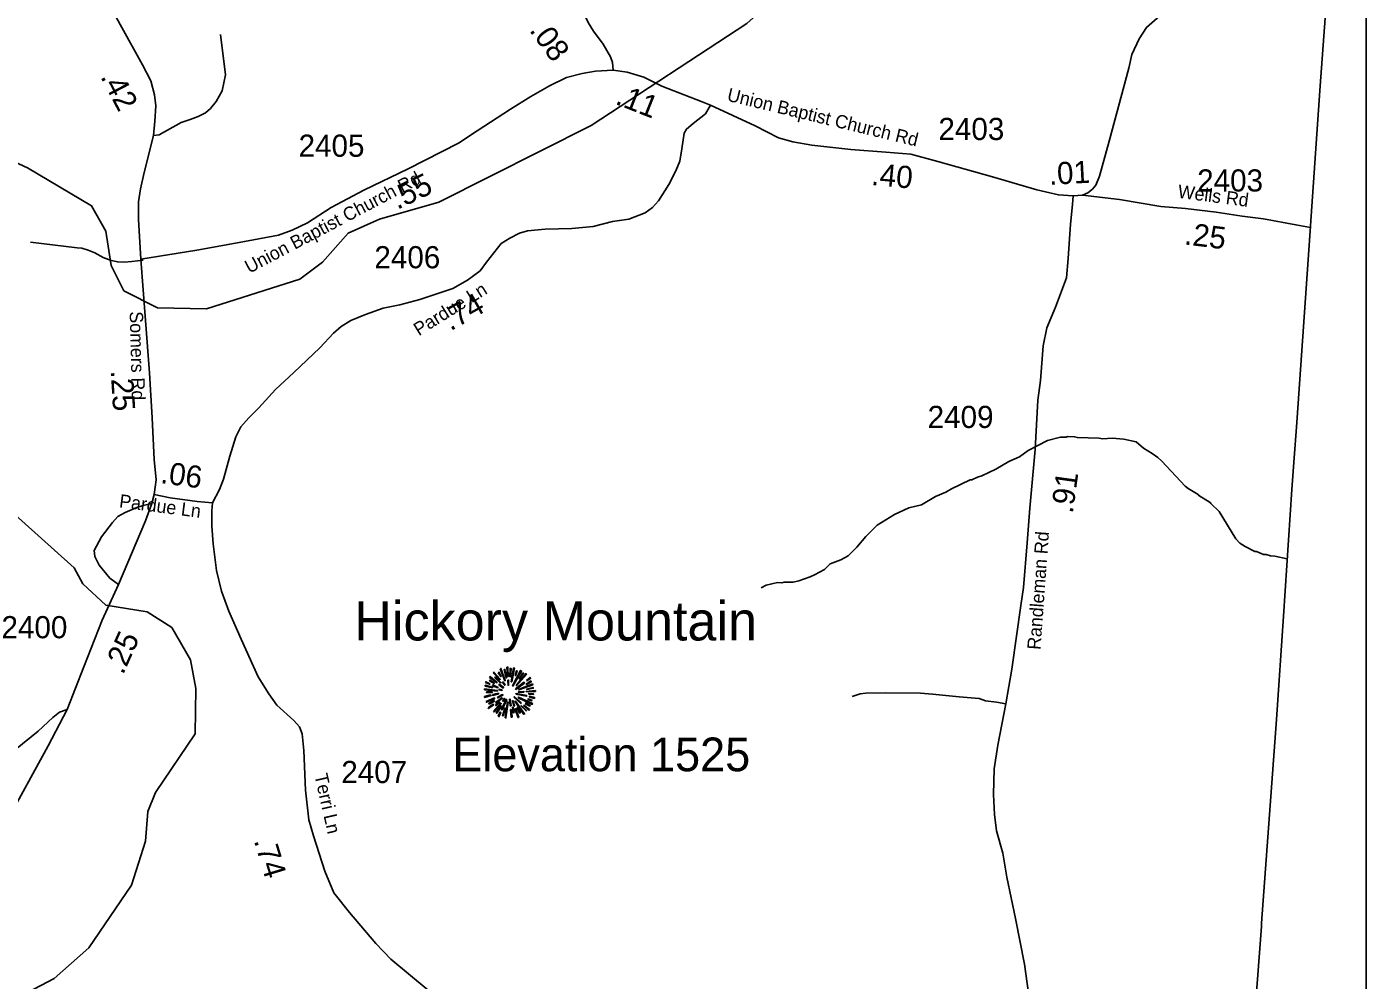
# Model space of a CAD drawing. Extents: x 1248089 to 1457196, y 820910 to 988753.
# Drawn here: x 1437866 to 1445423, y 863576 to 868954 of the extents above; entities that cross this region are included whole.
import ezdxf

# ---------------------------------------------------------------- set-up
doc = ezdxf.new("R2010")
doc.units = 0
for name, color, linetype in [('Exist Boundary Political CountyLine', 7, 'Continuous'), ('Exist Geographical Mountain Summit CELL', 7, 'Continuous'), ('Exist Geographical Mountain Summit Elevation Number Label', 7, 'Continuous'), ('Exist Geographical Mountain Summit Label', 7, 'Continuous'), ('Exist Hydrographic Creek Single Shore', 7, 'Continuous'), ('Exist Hydrographic Misc Water Feature', 7, 'Continuous'), ('Exist Road Non-System Type 51', 7, 'Continuous'), ('Exist Road Secondary Type 41 Attributed', 7, 'Continuous'), ('Exist Road Secondary Type 51 Attributed', 7, 'Continuous'), ('Exist Road Secondary Type 51 Label', 7, 'Continuous'), ('Map Preparation Inset Cut Line', 7, 'Continuous'), ('Prop GRAU CAT1 Cell', 7, 'Continuous'), ('Prop Lane Lines', 7, 'Continuous')]:
    doc.layers.add(name, color=color, linetype=linetype)

msp = doc.modelspace()

# ---------------------------------------------------------------- linework, layer by layer
at = {"layer": 'Exist Boundary Political CountyLine'}
msp.add_lwpolyline([(1444496.9, 858852.5), (1444539.9, 859695.5), (1444560.9, 860070.8), (1444570.9, 860197), (1444589.9, 860449.3), (1444601.9, 860629.3), (1444624.9, 860976.3), (1444645.9, 861292.2), (1444751.9, 862786.3), (1444754.9, 862817.3), (1444777.9, 863160.8), (1444831.9, 863879.1), (1444832.9, 863896.6), (1444916.9, 865047.1), (1444955.9, 865629.5), (1445003.9, 866342.9), (1445016.9, 866522.9), (1445028.9, 866695.9), (1445108.9, 867830), (1445110.9, 867859.9), (1445163.9, 868620.3), (1445223.9, 869436.6)], dxfattribs=at)
at = {"layer": 'Exist Geographical Mountain Summit CELL'}
for points in [[(1440477.2, 865283.9), (1440516.8, 865253.3), (1440519, 865255.5), (1440480.8, 865288.3)], [(1440497.5, 865308.6), (1440533.5, 865271.2), (1440536.8, 865273.7), (1440501.6, 865313.3)], [(1440505.5, 865280.9), (1440538.2, 865251.9), (1440540.4, 865254.1), (1440508.4, 865286.1)], [(1440525.1, 865310.1), (1440540.7, 865288.3), (1440542.6, 865289.7), (1440529.2, 865314.1)], [(1440536, 865331.9), (1440562.2, 865265), (1440565.1, 865266), (1440541.1, 865334.4)], [(1440569.9, 865279.9), (1440572.4, 865280.6), (1440563.3, 865328.6), (1440559, 865327.5)], [(1440574.6, 865341.3), (1440578.6, 865289.3), (1440581.8, 865289.7), (1440580.4, 865342.4)], [(1440590.6, 865287.2), (1440594.5, 865287.2), (1440598.2, 865334.4), (1440592.7, 865334.4)], [(1440602.6, 865258.8), (1440617.5, 865335.8), (1440612, 865337.6), (1440599.3, 865259.5)], [(1440605.8, 865237), (1440608.7, 865235.2), (1440657.4, 865319.8), (1440652, 865323.5)], [(1440620.3, 865294), (1440623.6, 865292.9), (1440633.1, 865319.8), (1440628.4, 865321.6)], [(1440626.9, 865238.4), (1440629.1, 865236.3), (1440684.7, 865300.6), (1440680.7, 865305.3)], [(1440664.3, 865310.1), (1440643.3, 865276.6), (1440646.2, 865275.5), (1440668.7, 865306.8)], [(1440684.7, 865266.4), (1440686.5, 865263.9), (1440709.4, 865280.2), (1440705.7, 865283.9)], [(1440448.8, 865213.7), (1440520.8, 865206.8), (1440521.1, 865209.7), (1440448.8, 865218.8)], [(1440451.4, 865234.8), (1440492.8, 865225.3), (1440493.9, 865228.6), (1440452.5, 865239.5)], [(1440454.3, 865254.1), (1440476.8, 865245.4), (1440477.9, 865248.3), (1440455.8, 865259.2)], [(1440460.9, 865196.3), (1440490.6, 865197.8), (1440490.6, 865201.4), (1440459.8, 865201.4)], [(1440476.1, 865265), (1440501.9, 865248.6), (1440504.1, 865251.2), (1440479, 865269)], [(1440492.8, 865237), (1440523.3, 865225), (1440524.4, 865227.1), (1440495, 865241)], [(1440529.2, 865242.4), (1440554.2, 865223.5), (1440556.4, 865226.4), (1440531.7, 865245.7)], [(1440529.5, 865212.7), (1440546.6, 865210.4), (1440547, 865212.7), (1440530.3, 865217)], [(1440548.8, 865255.5), (1440562.6, 865239.1), (1440564.7, 865241.3), (1440552, 865258.5)], [(1440580, 865267.9), (1440581.4, 865238.8), (1440584, 865239.1), (1440584, 865268.2)], [(1440623.6, 865218.5), (1440625.4, 865215.9), (1440674.1, 865251.9), (1440670.9, 865256.3)], [(1440639.7, 865202.9), (1440639.7, 865200), (1440669.8, 865200), (1440670.5, 865205)], [(1440640.7, 865215.6), (1440641.8, 865213.3), (1440719.9, 865242), (1440718.1, 865246.8)], [(1440682.9, 865201.8), (1440735.2, 865205), (1440735.5, 865209.7), (1440683.3, 865205)], [(1440684.7, 865243.6), (1440712.3, 865258.5), (1440709.4, 865263.5), (1440683.3, 865246.1)], [(1440686.5, 865215.6), (1440723.2, 865222.1), (1440721.8, 865227.5), (1440685.1, 865217.8)], [(1440447.4, 865176), (1440448.8, 865170.8), (1440484.8, 865181.4), (1440482.6, 865184.7)], [(1440457.2, 865148.3), (1440459.8, 865143.6), (1440505.2, 865163.6), (1440503.7, 865168.3)], [(1440468.5, 865111.6), (1440471.3, 865107.6), (1440499.7, 865128.7), (1440497.1, 865132)], [(1440474.7, 865132.4), (1440503.7, 865149.1), (1440501.6, 865152.7), (1440472.5, 865137.4)], [(1440493.2, 865187.3), (1440494.2, 865182.5), (1440527.4, 865190.9), (1440526.6, 865194.5)], [(1440499.4, 865092), (1440502.3, 865089.5), (1440543, 865137.1), (1440540.1, 865139.2)], [(1440514.7, 865123.3), (1440533.9, 865141.4), (1440530.6, 865143.6), (1440510.2, 865126.5)], [(1440510.9, 865141.8), (1440513.9, 865138.1), (1440548.4, 865166.5), (1440546.6, 865169)], [(1440539.3, 865123.3), (1440514.3, 865084), (1440517.5, 865081.5), (1440543.3, 865121.1)], [(1440520.8, 865173), (1440523, 865168.3), (1440551.7, 865183.5), (1440550.6, 865186.9)], [(1440542.6, 865101.8), (1440547, 865100), (1440573.5, 865158.5), (1440571, 865159.3)], [(1440549.5, 865151.2), (1440552.8, 865148.3), (1440562.9, 865164.7), (1440561.1, 865166.1)], [(1440564, 865056.4), (1440568.7, 865055.3), (1440581.4, 865144.6), (1440578.2, 865145.4)], [(1440589.5, 865160.3), (1440593.4, 865123.3), (1440597.9, 865123.6), (1440592.7, 865161.1)], [(1440605.5, 865151.6), (1440614.2, 865121.8), (1440618.2, 865123.6), (1440607.6, 865152.7)], [(1440613.9, 865172), (1440652.4, 865136.7), (1440654.9, 865141), (1440615.7, 865174.2)], [(1440620, 865149.4), (1440670.5, 865074.6), (1440674.1, 865077.4), (1440622.5, 865150.5)], [(1440625, 865189.1), (1440685.8, 865177.1), (1440686.9, 865181.4), (1440626.2, 865192.7)], [(1440638.9, 865169.4), (1440717, 865131.2), (1440718.8, 865136.7), (1440640.4, 865172.3)], [(1440652.4, 865123.6), (1440682.5, 865094.5), (1440685.8, 865097.1), (1440654.6, 865126.1)], [(1440669.1, 865124.3), (1440699.6, 865098.5), (1440702.8, 865102.2), (1440670.9, 865126.9)], [(1440678.2, 865135.3), (1440703.2, 865122.2), (1440705.7, 865125.8), (1440680.4, 865139.2)], [(1440692.3, 865159.3), (1440713.4, 865151.2), (1440715.2, 865155.6), (1440693.8, 865162.5)], [(1440697.8, 865189.8), (1440724.3, 865187.5), (1440724.3, 865191.9), (1440698.2, 865193)], [(1440701.8, 865172.6), (1440730.1, 865165.4), (1440730.8, 865170.8), (1440702.8, 865177.1)], [(1440524.4, 865064.7), (1440529.2, 865061.9), (1440540.1, 865086.5), (1440536.8, 865088.7)], [(1440554.2, 865066.6), (1440566.2, 865109.4), (1440562.6, 865109.8), (1440549.8, 865067.6)], [(1440595.7, 865101.8), (1440599.3, 865059.3), (1440603.3, 865060.3), (1440600, 865101.8)], [(1440615.3, 865085.1), (1440609.8, 865114.9), (1440606.5, 865114.9), (1440611, 865084)], [(1440620, 865106.6), (1440637.5, 865056.7), (1440641.8, 865058.5), (1440622.9, 865107.3)], [(1440630.5, 865112.3), (1440646.5, 865082.9), (1440650.6, 865085.1), (1440634.2, 865113.8)]]:
    msp.add_lwpolyline(points, close=True, dxfattribs=at)
at = {"layer": 'Exist Hydrographic Creek Single Shore'}
msp.add_lwpolyline([(1437550.7, 863447.4), (1437868.8, 863506.6), (1438020.8, 863585.6), (1438215.8, 863758.9), (1438456.8, 864111.9), (1438535.8, 864359.8), (1438547.8, 864527.1), (1438591.8, 864634.4), (1438814.8, 864964.7), (1438819.8, 865220.8), (1438789.8, 865382.2), (1438684.8, 865564.9), (1438544.8, 865653.1), (1438311.8, 865690.6), (1438180.8, 865811.4), (1438132.8, 865901), (1437558.7, 866414.9)], dxfattribs=at)
at = {"layer": 'Exist Hydrographic Misc Water Feature'}
for points in [[(1438603.8, 867368.9), (1438878.8, 867363.2), (1439406.8, 867529.9), (1439533.8, 867625.9), (1439678.8, 867790.3), (1439855.8, 867868.9), (1440190.8, 867963.8), (1441049.9, 868396.3), (1441927.8, 868972.8), (1442352.9, 869354.9), (1442546.8, 869485.5), (1442890.8, 869577.2), (1443143.8, 869723)], [(1438603.8, 867368.9), (1438413.8, 867464.6), (1438340.8, 867607.3), (1438311.8, 867801.4), (1438230.8, 867944.3), (1437868.8, 868158.4), (1437372.8, 868385), (1436959.8, 868610.1), (1436752.8, 868679.9), (1436227.8, 868700.3), (1436093.7, 868660.3), (1435914.7, 868473.5), (1435564.7, 868470.7), (1435345.7, 868356.9)], [(1442009.9, 865788.8), (1442036.7, 865803.6), (1442101, 865818.2), (1442124.9, 865817.7), (1442139, 865821.3), (1442188.9, 865820.2), (1442221.1, 865827.6), (1442285.5, 865850.2), (1442309.8, 865861.5), (1442366.4, 865892.3), (1442399.1, 865923.6), (1442459.5, 865946.2), (1442500.8, 865970.4), (1442549, 866018.3), (1442600.4, 866079.2), (1442663.6, 866141.7), (1442760.9, 866203.6), (1442841.7, 866239.9), (1442914, 866256.3), (1442993.5, 866303.5), (1443051.5, 866329.2), (1443083.9, 866348.4), (1443189, 866398.2), (1443197, 866398), (1443229.3, 866413.2), (1443253.4, 866420.7), (1443334.1, 866459), (1443407, 866501.3), (1443467.6, 866528), (1443516.3, 866562.9), (1443625.5, 866620.4), (1443697.9, 866638.9), (1443729.9, 866638.2), (1443738, 866642), (1443777.9, 866641.1), (1443793.9, 866636.7), (1443913.7, 866634.1), (1443937.6, 866629.6), (1443990.4, 866633.5), (1444055.1, 866628.5), (1444125.2, 866613.4), (1444166.3, 866576.5), (1444215.8, 866547.4), (1444247.2, 866524.7), (1444270.8, 866504.2), (1444401.7, 866363.3), (1444419.4, 866348.8), (1444475.4, 866314.7), (1444478.5, 866309.6), (1444543.2, 866269.7), (1444545.5, 866264.1), (1444592.5, 866219), (1444687.2, 866065), (1444710.7, 866040.3), (1444740.3, 866021.7), (1444795.6, 865994.5), (1444803.6, 865994.3), (1444843.2, 865977.5), (1444859.2, 865977.1), (1444883.1, 865968.6), (1444907, 865968.1), (1444977.6, 865951.9)]]:
    msp.add_lwpolyline(points, dxfattribs=at)
at = {"layer": 'Exist Road Non-System Type 51'}
for points in [[(1438580, 868340.5), (1438611.6, 868345.4), (1438736.1, 868414.2), (1438787.6, 868431.4), (1438832.7, 868448.5), (1438873.5, 868467.9), (1438901.4, 868493.7), (1438933.6, 868532.4), (1438968, 868592.5), (1438987.3, 868682.8), (1438959.4, 868910.5)], [(1437886.7, 867739), (1438150.3, 867707.9), (1438176.2, 867705.4), (1438212, 867694.7), (1438249.7, 867677.9), (1438297.2, 867652.9), (1438340.9, 867636), (1438378.8, 867627.2), (1438414.8, 867626.5), (1438458.9, 867629.8), (1438523, 867636.6)], [(1438382.5, 865807.7), (1438333.8, 865844.3), (1438274.5, 865917), (1438249.6, 865966.7), (1438245.8, 865999.3), (1438287.9, 866075.8), (1438349.1, 866158.2), (1438379.7, 866190.7), (1438419.8, 866213.7), (1438486.8, 866242.4), (1438523.1, 866253.9), (1438571.3, 866264.2)], [(1442522.7, 865176.7), (1442568.3, 865191.9), (1442600.4, 865195.2), (1442708.4, 865196.9), (1442907.6, 865195.2), (1442976.8, 865188.5), (1443127, 865175), (1443238.4, 865164.8), (1443275.6, 865151.3), (1443336.3, 865144.6), (1443389.4, 865134.3)]]:
    msp.add_lwpolyline(points, dxfattribs=at)
at = {"layer": 'Exist Road Secondary Type 41 Attributed'}
for points in [[(1441174.3, 868709.9), (1441171.1, 868751.6), (1441159.9, 868783.6), (1441118.3, 868855.7), (1441063.8, 868929.4), (1441033.4, 868979), (1441015.8, 869014.2), (1441007.8, 869054.3), (1441005.7, 869078.2)], [(1438912.8, 866268.3), (1438910.3, 866224.1), (1438908.7, 866136), (1438916.7, 866036.7), (1438935.9, 865886.2), (1438964.7, 865770.8), (1439006.3, 865657.1), (1439075.1, 865498.6), (1439170.8, 865286.5), (1439231.6, 865190.5), (1439276.4, 865128), (1439372.4, 865039.9), (1439404, 865005.8), (1439420, 864965.8), (1439428, 864871.3), (1439437.6, 864647), (1439456.8, 864480.5), (1439484.1, 864390), (1439546.5, 864189.8), (1439597.7, 864068), (1439685.6, 863956.6), (1439834.4, 863782), (1439918.9, 863694.5), (1440130.1, 863520)]]:
    msp.add_lwpolyline(points, dxfattribs=at)
at = {"layer": 'Exist Road Secondary Type 51 Attributed'}
msp.add_line((1443822.7, 868003.3), (1443770.5, 868000.6), dxfattribs=at)
for points in [[(1445279.7, 870267.1), (1445175, 870159.7), (1445121.4, 870079.8), (1445004.4, 869805.8), (1444963.5, 869706.5), (1444912.6, 869626.6), (1444794.3, 869498.6), (1444408.2, 869149.7), (1444182.6, 868950.1), (1444141.4, 868886.7), (1444100.1, 868797.2), (1444083.6, 868721.5), (1443972.6, 868308.5), (1443919, 868110.7), (1443897, 868061.2), (1443877.8, 868037.8), (1443851.6, 868017.1), (1443822.7, 868003.3)], [(1438509.9, 867642.9), (1438495.5, 867866.1), (1438495.5, 867967.2), (1438507.9, 868039.3), (1438528.5, 868132.1), (1438580, 868340.5), (1438588.3, 868421.9), (1438594.5, 868508.5), (1438586.2, 868570.4), (1438565.6, 868648.8), (1438518.2, 868739.5), (1438304.2, 869128.1), (1438137.2, 869423), (1437988.9, 869697.3)], [(1438509.9, 867642.9), (1438825.6, 867694.1), (1439064.1, 867737.3), (1439284.9, 867779), (1439362.7, 867807.4), (1439449.1, 867849), (1439583.5, 867933.9), (1439767.6, 868033.2), (1440017.2, 868153.3), (1440301, 868298.2), (1440406.6, 868367), (1440595.5, 868488.7), (1440709.1, 868560.8), (1440814.7, 868620.1), (1440910.7, 868668.1), (1440999.9, 868690), (1441075.2, 868704.4), (1441174.3, 868709.9)], [(1441722.5, 868512.3), (1441676, 868529.9), (1441448.8, 868619.6), (1441346.4, 868669.2), (1441253.6, 868698.1), (1441174.3, 868709.9)], [(1438912.8, 866268.3), (1438952.8, 866343.6), (1438975.2, 866402.8), (1439012, 866530.9), (1439045.6, 866641.5), (1439072.8, 866697.5), (1439118.9, 866748), (1439174.9, 866804), (1439269.4, 866908.1), (1439371.8, 867004.2), (1439518.7, 867142.9), (1439595.5, 867226.2), (1439640.3, 867263), (1439693.1, 867296.7), (1439776.4, 867330.3), (1439875.6, 867367.1), (1439970, 867384.8), (1440083.1, 867416.4), (1440268.8, 867477.3), (1440352.9, 867524.8), (1440423.3, 867577.6), (1440460.1, 867625.7), (1440541.8, 867731.4), (1440591.4, 867761.8), (1440645.8, 867790.7), (1440690.6, 867803.5), (1440789.8, 867811.5), (1440940.2, 867816.3), (1441061.9, 867827.5), (1441169.7, 867856), (1441262.5, 867868.8), (1441355.4, 867904), (1441395.4, 867934.4), (1441429, 867971.3), (1441488, 868064.8), (1441528, 868141.7), (1441550.4, 868196.2), (1441561.6, 868265), (1441574.4, 868353.1), (1441587.2, 868377.2), (1441625.6, 868407.6), (1441694.4, 868463.6), (1441722.5, 868512.3)], [(1443770.5, 868000.6), (1443686.2, 868005.1), (1443565.1, 868034.5), (1443313.7, 868108), (1443006.1, 868194.3), (1442853.7, 868234.7), (1442712.4, 868247.6), (1442514.2, 868262.2), (1442295.8, 868286.1), (1442187.5, 868304.5), (1442106.8, 868328.4), (1441974.6, 868394.5), (1441722.5, 868512.3)], [(1443770.5, 868000.6), (1443765.2, 867951.2), (1443754.2, 867841), (1443741.3, 867646.3), (1443732.3, 867536.9), (1443669.9, 867371.6), (1443620.3, 867255.9), (1443600.2, 867154.9), (1443585.5, 866959.5), (1443570.8, 866847.4), (1443554.3, 866570.1), (1443525.1, 866239), (1443510.4, 866042.5), (1443490.2, 865790.9), (1443473.8, 865689), (1443424.2, 865330.8), (1443389.4, 865134.3), (1443345.4, 864902.4), (1443323.4, 864768.4), (1443319.7, 864623.3), (1443325.2, 864511.2), (1443336.2, 864417.5), (1443372.6, 864291.8), (1443394.6, 864155.9), (1443444.2, 863923.5), (1443495.6, 863666.3), (1443517.6, 863502.9)], [(1445108.3, 867821.7), (1445026.4, 867837.1), (1444844.1, 867870), (1444723.3, 867886.1), (1444576.8, 867907.5), (1444402.9, 867928.9), (1444265, 867940.6), (1444030.7, 867979.2), (1443822.7, 868003.3)], [(1438584.1, 866315.5), (1438595.4, 866398.5), (1438584.2, 866513.3), (1438573, 866747.2), (1438557, 867001), (1438534.6, 867297.3), (1438509.9, 867642.9)], [(1438093.2, 865102.9), (1438187.5, 865344.3), (1438291.3, 865605.9), (1438382.5, 865807.7), (1438534.5, 866166.5), (1438571.3, 866264.2), (1438584.1, 866315.5)], [(1438584.1, 866315.5), (1438675.3, 866296.3), (1438827.3, 866275.5), (1438912.8, 866268.3)], [(1437185, 863628.3), (1437605.9, 864244.1), (1437748, 864461), (1437986.2, 864897.2), (1438093.2, 865102.9)], [(1437393.4, 864402.7), (1437430.9, 864449.7), (1437496.5, 864555.5), (1437550.9, 864635.5), (1437616.5, 864725.2), (1437659.7, 864762.1), (1437727, 864811.7), (1437802.2, 864877.4), (1437930.2, 864979.9), (1438011.8, 865056.7), (1438050.2, 865087.2), (1438093.2, 865102.9)]]:
    msp.add_lwpolyline(points, dxfattribs=at)
at = {"layer": 'Map Preparation Inset Cut Line'}
msp.add_lwpolyline([(1445423.1, 844359.3), (1431512.6, 844359.3), (1431512.6, 871600.6), (1445423.1, 871600.6)], close=True, dxfattribs=at)

# ---------------------------------------------------------------- texts
at = {"layer": 'Exist Geographical Mountain Summit Elevation Number Label'}
msp.add_text('Elevation 1525', height=190, dxfattribs=at).set_placement((1440266.3, 864754.4))
at = {"layer": 'Exist Geographical Mountain Summit Label'}
msp.add_text('Hickory Mountain', height=220, dxfattribs=at).set_placement((1439713.3, 865492.1))
at = {"layer": 'Exist Road Secondary Type 51 Label'}
for s, rotation, p in [('Union Baptist Church Rd', 346.41429, (1441812.2, 868537.5)), ('Union Baptist Church Rd', 27.79964, (1439120.8, 867560.6)), ('Wells Rd', 352.57404, (1444356.9, 867989.9)), ('Pardue Ln', 31.93986, (1440077.7, 867207.6)), ('Somers Rd', 271.47114, (1438446, 867348)), ('Pardue Ln', 352.59166, (1438384, 866243.3)), ('Randleman Rd', 85.83013, (1443584.9, 865437.6)), ('Terri Ln', 282.79985, (1439487.7, 864732.5))]:
    msp.add_text(s, height=75, rotation=rotation, dxfattribs=at).set_placement(p)
at = {"layer": 'Prop GRAU CAT1 Cell'}
for s, rotation, p in [('.08', 306.44771, (1440697.7, 868933.7)), ('.42', 297.57836, (1438278.9, 868672.8)), ('.11', 338.46174, (1441180.5, 868520.4)), ('.40', 354.80164, (1442627.3, 868062)), ('.01', 3.016, (1443635.3, 868062.1)), ('.55', 25.69467, (1439955.9, 867920.4)), ('.25', 352.98943, (1444393.1, 867726.7)), ('.74', 29.44336, (1440256.2, 867235.7)), ('.25', 273.60777, (1438338.7, 867014.3)), ('.06', 352.20162, (1438616, 866380.7)), ('.91', 82.12307, (1443767.2, 866205)), ('.25', 65.67603, (1438408.2, 865294.5)), ('.74', 286.73272, (1439146.1, 864363.3))]:
    msp.add_text(s, height=125, rotation=rotation, dxfattribs=at).set_placement(p)
at = {"layer": 'Prop Lane Lines'}
for s, p in [('2403', (1443009.2, 868315.2)), ('2405', (1439399, 868220.7)), ('2403', (1444469.2, 868024.6)), ('2406', (1439826.8, 867591.6)), ('2409', (1442948.5, 866690.7)), ('2400', (1437722.8, 865504.5)), ('2407', (1439640.1, 864687.5))]:
    msp.add_text(s, height=125, dxfattribs=at).set_placement(p)

doc.saveas('drawing.dxf')
